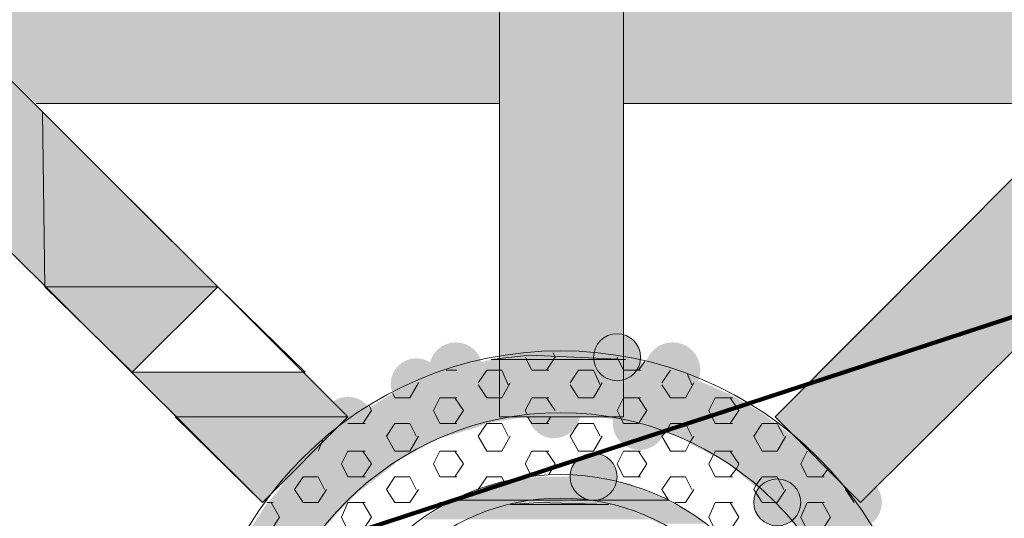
# Model space of a CAD drawing. Extents: x 3940905 to 4145695, y 925352 to 1109797.
# Tile 331 of 656: x 3983811 to 3984045, y 1099988 to 1100107. Entities that reach past the tile are written whole.
import ezdxf

# ---------------------------------------------------------------- set-up
doc = ezdxf.new("R2010")
doc.units = 0
doc.header["$LTSCALE"] = 750
doc.header["$MEASUREMENT"] = 0
doc.linetypes.add('DASHED', pattern=[0.75, 0.5, -0.25])
doc.layers.add('CKD Equipments', color=252, linetype='CONTINUOUS', lineweight=0)
doc.layers.add('CKD-Hood', color=1, linetype='CONTINUOUS')

msp = doc.modelspace()

# ---------------------------------------------------------------- hatches: boundary and pattern name
at = {"layer": 'CKD Equipments', "true_color": 0xffffff}
h = msp.add_hatch(color=7, dxfattribs=at)
h.paths.add_polyline_path([(3983764.57, 1100105.87), (3983924.84, 1100116.04), (3983764.57, 1100116.04)])
h.paths.add_polyline_path([(3983924.84, 1100105.87), (3983764.57, 1100105.87), (3983924.84, 1100116.04)])
at = {"layer": 'CKD Equipments', "true_color": 0x808080}
h = msp.add_hatch(color=8, dxfattribs=at)
h.paths.add_polyline_path([(3983924.84, 1100064.14), (3983954.36, 1100116.04), (3983924.84, 1100116.04)])
h.paths.add_polyline_path([(3983954.36, 1100064.14), (3983924.84, 1100064.14), (3983954.36, 1100116.04)])
at = {"layer": 'CKD Equipments', "true_color": 0xffffff}
h = msp.add_hatch(color=7, dxfattribs=at)
h.paths.add_polyline_path([(3983954.36, 1100105.87), (3984114.63, 1100116.04), (3983954.36, 1100116.04)])
h.paths.add_polyline_path([(3984114.63, 1100105.87), (3983954.36, 1100105.87), (3984114.63, 1100116.04)])
at = {"layer": 'CKD Equipments', "true_color": 0x808080}
h = msp.add_hatch(color=8, dxfattribs=at)
h.paths.add_polyline_path([(3983774.75, 1100085.01), (3983815.96, 1100085.01), (3983795.1, 1100105.87)])
h.paths.add_polyline_path([(3983816.47, 1100043.28), (3983774.75, 1100085.01), (3983815.96, 1100085.01)])
at = {"layer": 'CKD Equipments', "true_color": 0xffffff}
h = msp.add_hatch(color=7, dxfattribs=at)
h.paths.add_polyline_path([(3983814.43, 1100087.04), (3983924.84, 1100105.87), (3983795.1, 1100105.87)])
h.paths.add_polyline_path([(3983924.84, 1100087.04), (3983814.43, 1100087.04), (3983924.84, 1100105.87)])
h = msp.add_hatch(color=7, dxfattribs=at)
h.paths.add_polyline_path([(3983954.36, 1100087.04), (3984083.59, 1100105.87), (3983954.36, 1100105.87)])
h.paths.add_polyline_path([(3984064.77, 1100087.04), (3983954.36, 1100087.04), (3984083.59, 1100105.87)])
at = {"layer": 'CKD Equipments', "true_color": 0x808080}
h = msp.add_hatch(color=8, dxfattribs=at)
h.paths.add_polyline_path([(3984021.01, 1100043.28), (3984104.46, 1100085.01), (3984063.24, 1100085.01)])
h.paths.add_polyline_path([(3984062.73, 1100043.28), (3984021.01, 1100043.28), (3984104.46, 1100085.01)])
at = {"layer": 'CKD Equipments', "true_color": 0xff0000}
h = msp.add_hatch(color=1, dxfattribs=at)
h.paths.add_polyline_path([(3983924.84, 1100012.25), (3983954.36, 1100064.14), (3983924.84, 1100064.14)])
h.paths.add_polyline_path([(3983954.36, 1100012.25), (3983924.84, 1100012.25), (3983954.36, 1100064.14)])
h = msp.add_hatch(color=1, dxfattribs=at)
h.paths.add_polyline_path([(3984041.87, 1100022.93), (3984000.66, 1100022.93), (3984021.01, 1100043.28)])
h.paths.add_polyline_path([(3983990.48, 1100012.25), (3984041.87, 1100022.93), (3984000.66, 1100022.93)])
h.paths.add_polyline_path([(3984031.7, 1100012.25), (3983990.48, 1100012.25), (3984041.87, 1100022.93)])
at = {"layer": 'CKD Equipments', "true_color": 0x808080}
h = msp.add_hatch(color=8, dxfattribs=at)
h.paths.add_polyline_path([(3984041.87, 1100022.93), (3984062.73, 1100043.28), (3984021.01, 1100043.28)])
h.paths.add_polyline_path([(3984062.73, 1100043.28), (3984041.87, 1100022.93)], flags=16)
h = msp.add_hatch(color=8, dxfattribs=at)
edge = h.paths.add_edge_path(flags=16)
edge.add_arc((3983931.21, 1100026.75), 6.35, 0, 360)
h = msp.add_hatch(color=8, dxfattribs=at)
edge = h.paths.add_edge_path(flags=16)
edge.add_arc((3983914.41, 1100023.69), 6.35, 0, 360)
h = msp.add_hatch(color=8, dxfattribs=at)
edge = h.paths.add_edge_path(flags=16)
edge.add_arc((3983952.83, 1100026.49), 5.6, 0, 360)
h = msp.add_hatch(color=8, dxfattribs=at)
edge = h.paths.add_edge_path(flags=16)
edge.add_arc((3983966.06, 1100023.44), 6.61, 0, 360)
h = msp.add_hatch(color=8, dxfattribs=at)
edge = h.paths.add_edge_path(flags=16)
edge.add_arc((3983905, 1100020.13), 6.11, 0, 360)
h = msp.add_hatch(color=8, dxfattribs=at)
h.paths.add_polyline_path([(3983962.5, 1100024.46), (3983922.81, 1100025.98), (3983954.86, 1100025.98)])
h.paths.add_polyline_path([(3983917.72, 1100024.46), (3983962.5, 1100024.46), (3983922.81, 1100025.98)])
h = msp.add_hatch(color=8, dxfattribs=at)
h.paths.add_polyline_path([(3983949.27, 1100027), (3983931.97, 1100027), (3983936.04, 1100027.51)])
h.paths.add_polyline_path([(3983954.86, 1100025.98), (3983949.27, 1100027), (3983931.97, 1100027)])
at = {"layer": 'CKD Equipments', "true_color": 0xff0000}
h = msp.add_hatch(color=1, dxfattribs=at)
h.paths.add_polyline_path([(3983847.51, 1100012.25), (3983878.54, 1100022.93), (3983837.33, 1100022.93)])
h.paths.add_polyline_path([(3983888.72, 1100012.25), (3983847.51, 1100012.25), (3983878.54, 1100022.93)])
at = {"layer": 'CKD Equipments', "true_color": 0x808080}
h = msp.add_hatch(color=8, dxfattribs=at)
h.paths.add_polyline_path([(3983968.09, 1100022.42), (3983917.72, 1100024.46), (3983962.5, 1100024.46)])
h.paths.add_polyline_path([(3983910.09, 1100022.42), (3983968.09, 1100022.42), (3983917.72, 1100024.46)])
h = msp.add_hatch(color=8, dxfattribs=at)
h.paths.add_polyline_path([(3983974.71, 1100019.88), (3983910.09, 1100022.42), (3983968.09, 1100022.42)])
h.paths.add_polyline_path([(3983904.49, 1100019.88), (3983974.71, 1100019.88), (3983910.09, 1100022.42)])
h = msp.add_hatch(color=8, dxfattribs=at)
h.paths.add_polyline_path([(3983980.31, 1100017.33), (3983904.49, 1100019.88), (3983974.71, 1100019.88)])
h.paths.add_polyline_path([(3983898.39, 1100017.33), (3983980.31, 1100017.33), (3983904.49, 1100019.88)])
h = msp.add_hatch(color=8, dxfattribs=at)
edge = h.paths.add_edge_path(flags=16)
edge.add_arc((3983937.82, 1100013.52), 6.35, 0, 360)
h = msp.add_hatch(color=8, dxfattribs=at)
edge = h.paths.add_edge_path(flags=16)
edge.add_arc((3983888.72, 1100010.97), 6.11, 0, 360)
h = msp.add_hatch(color=8, dxfattribs=at)
h.paths.add_polyline_path([(3983986.41, 1100013.77), (3983898.39, 1100017.33), (3983980.31, 1100017.33)])
h.paths.add_polyline_path([(3983892.79, 1100013.77), (3983986.41, 1100013.77), (3983898.39, 1100017.33)])
h = msp.add_hatch(color=8, dxfattribs=at)
edge = h.paths.add_edge_path(flags=16)
edge.add_arc((3983958.17, 1100010.72), 6.36, 0, 360)
h = msp.add_hatch(color=8, dxfattribs=at)
h.paths.add_polyline_path([(3983987.94, 1100012.75), (3983892.79, 1100013.77), (3983986.41, 1100013.77)])
h.paths.add_polyline_path([(3983891.26, 1100012.75), (3983987.94, 1100012.75), (3983892.79, 1100013.77)])
h = msp.add_hatch(color=8, dxfattribs=at)
h.paths.add_polyline_path([(3983921.79, 1100010.72), (3983891.26, 1100012.75), (3983933.49, 1100012.75)])
h.paths.add_polyline_path([(3983888.72, 1100010.72), (3983921.79, 1100010.72), (3983891.26, 1100012.75)])
h = msp.add_hatch(color=8, dxfattribs=at)
h.paths.add_polyline_path([(3983990.48, 1100010.72), (3983945.71, 1100012.75), (3983987.94, 1100012.75)])
h.paths.add_polyline_path([(3983957.41, 1100010.72), (3983990.48, 1100010.72), (3983945.71, 1100012.75)])
at = {"layer": 'CKD Equipments', "true_color": 0xff0000}
h = msp.add_hatch(color=1, dxfattribs=at)
h.paths.add_polyline_path([(3984010.83, 1099991.89), (3984031.7, 1100012.25), (3983990.48, 1100012.25)])
h.paths.add_polyline_path([(3984031.7, 1100012.25), (3984010.83, 1099991.89)], flags=16)
at = {"layer": 'CKD Equipments', "true_color": 0x808080}
h = msp.add_hatch(color=8, dxfattribs=at)
edge = h.paths.add_edge_path(flags=16)
edge.add_arc((3983881.09, 1100004.1), 6.61, 0, 360)
h = msp.add_hatch(color=8, dxfattribs=at)
h.paths.add_polyline_path([(3983910.6, 1100007.16), (3983887.19, 1100009.7), (3983919.25, 1100009.7)])
h.paths.add_polyline_path([(3983883.63, 1100007.16), (3983910.6, 1100007.16), (3983887.19, 1100009.7)])
h = msp.add_hatch(color=8, dxfattribs=at)
h.paths.add_polyline_path([(3983919.25, 1100009.7), (3983888.72, 1100010.72), (3983921.79, 1100010.72)])
h.paths.add_polyline_path([(3983887.19, 1100009.7), (3983919.25, 1100009.7), (3983888.72, 1100010.72)])
h = msp.add_hatch(color=8, dxfattribs=at)
h.paths.add_polyline_path([(3983995.57, 1100007.16), (3983957.41, 1100010.72), (3983990.48, 1100010.72)])
h.paths.add_polyline_path([(3983968.6, 1100007.16), (3983995.57, 1100007.16), (3983957.41, 1100010.72)])
h = msp.add_hatch(color=8, dxfattribs=at)
edge = h.paths.add_edge_path(flags=16)
edge.add_arc((3983998.37, 1100004.1), 6.36, 0, 360)
h = msp.add_hatch(color=8, dxfattribs=at)
h.paths.add_polyline_path([(3983899.91, 1100001.56), (3983883.63, 1100007.16), (3983910.6, 1100007.16)])
h.paths.add_polyline_path([(3983877.53, 1100001.56), (3983899.91, 1100001.56), (3983883.63, 1100007.16)])
h = msp.add_hatch(color=8, dxfattribs=at)
h.paths.add_polyline_path([(3983997.1, 1100005.63), (3983968.6, 1100007.16), (3983995.57, 1100007.16)])
h.paths.add_polyline_path([(3983970.64, 1100005.63), (3983997.1, 1100005.63), (3983968.6, 1100007.16)])
h = msp.add_hatch(color=8, dxfattribs=at)
h.paths.add_polyline_path([(3984001.17, 1100001.56), (3983970.64, 1100005.63), (3983997.1, 1100005.63)])
h.paths.add_polyline_path([(3983978.78, 1100001.56), (3984001.17, 1100001.56), (3983970.64, 1100005.63)])
h = msp.add_hatch(color=8, dxfattribs=at)
edge = h.paths.add_edge_path(flags=16)
edge.add_arc((3983947.23, 1099998), 5.6, 0, 360)
h = msp.add_hatch(color=8, dxfattribs=at)
edge = h.paths.add_edge_path(flags=16)
edge.add_arc((3983947.23, 1099998), 5.6, 0, 360)
h = msp.add_hatch(color=8, dxfattribs=at)
h.paths.add_polyline_path([(3983890.75, 1099993.93), (3983877.02, 1100001.05), (3983899.91, 1100001.05)])
h.paths.add_polyline_path([(3983871.42, 1099993.93), (3983890.75, 1099993.93), (3983877.02, 1100001.05)])
h = msp.add_hatch(color=8, dxfattribs=at)
h.paths.add_polyline_path([(3983899.91, 1100001.05), (3983877.53, 1100001.56), (3983899.91, 1100001.56)])
h.paths.add_polyline_path([(3983877.02, 1100001.05), (3983899.91, 1100001.05), (3983877.53, 1100001.56)])
h = msp.add_hatch(color=8, dxfattribs=at)
h.paths.add_polyline_path([(3984006.25, 1099995.96), (3983978.78, 1100001.56), (3984001.17, 1100001.56)])
h.paths.add_polyline_path([(3983985.39, 1099995.96), (3984006.25, 1099995.96), (3983978.78, 1100001.56)])
h = msp.add_hatch(color=8, dxfattribs=at)
h.paths.add_polyline_path([(3983955.37, 1099996.47), (3983934, 1099998), (3983944.69, 1099998)])
h.paths.add_polyline_path([(3983923.83, 1099996.47), (3983955.37, 1099996.47), (3983934, 1099998)])
h = msp.add_hatch(color=8, dxfattribs=at)
edge = h.paths.add_edge_path(flags=16)
edge.add_arc((3983990.99, 1099991.89), 5.6, 0, 360)
h = msp.add_hatch(color=8, dxfattribs=at)
edge = h.paths.add_edge_path(flags=16)
edge.add_arc((3984009.56, 1099991.89), 6.36, 0, 360)
h = msp.add_hatch(color=8, dxfattribs=at)
h.paths.add_polyline_path([(3983965.04, 1099992.4), (3983923.83, 1099996.47), (3983955.37, 1099996.47)])
h.paths.add_polyline_path([(3983914.16, 1099992.4), (3983965.04, 1099992.4), (3983923.83, 1099996.47)])
h = msp.add_hatch(color=8, dxfattribs=at)
h.paths.add_polyline_path([(3984007.78, 1099993.93), (3983985.39, 1099995.96), (3984006.25, 1099995.96)])
h.paths.add_polyline_path([(3983988.45, 1099993.93), (3984007.78, 1099993.93), (3983985.39, 1099995.96)])
h = msp.add_hatch(color=8, dxfattribs=at)
h.paths.add_polyline_path([(3983887.7, 1099990.88), (3983871.42, 1099993.93), (3983890.75, 1099993.93)])
h.paths.add_polyline_path([(3983868.88, 1099990.88), (3983887.7, 1099990.88), (3983871.42, 1099993.93)])
h = msp.add_hatch(color=8, dxfattribs=at)
h.paths.add_polyline_path([(3984013.89, 1099985.28), (3983988.45, 1099993.93), (3984007.78, 1099993.93)])
h.paths.add_polyline_path([(3983996.08, 1099985.28), (3984013.89, 1099985.28), (3983988.45, 1099993.93)])
h = msp.add_hatch(color=8, dxfattribs=at)
h.paths.add_polyline_path([(3983882.61, 1099985.28), (3983868.88, 1099990.88), (3983887.7, 1099990.88)])
h.paths.add_polyline_path([(3983865.31, 1099985.28), (3983882.61, 1099985.28), (3983868.88, 1099990.88)])
h = msp.add_hatch(color=8, dxfattribs=at)
h.paths.add_polyline_path([(3983918.23, 1099987.82), (3983912.12, 1099991.38), (3983927.39, 1099991.38)])
h.paths.add_polyline_path([(3983906.53, 1099987.82), (3983918.23, 1099987.82), (3983912.12, 1099991.38)])
h = msp.add_hatch(color=8, dxfattribs=at)
h.paths.add_polyline_path([(3983927.39, 1099991.38), (3983914.16, 1099992.4), (3983936.04, 1099992.4)])
h.paths.add_polyline_path([(3983912.12, 1099991.38), (3983927.39, 1099991.38), (3983914.16, 1099992.4)])
h = msp.add_hatch(color=8, dxfattribs=at)
h.paths.add_polyline_path([(3983956.39, 1099989.86), (3983927.39, 1099991.38), (3983950.79, 1099991.38)])
h.paths.add_polyline_path([(3983923.32, 1099989.86), (3983956.39, 1099989.86), (3983927.39, 1099991.38)])
h = msp.add_hatch(color=8, dxfattribs=at)
h.paths.add_polyline_path([(3983946.72, 1099991.89), (3983934, 1099991.89), (3983937.06, 1099992.4)])
h.paths.add_polyline_path([(3983950.79, 1099991.38), (3983946.72, 1099991.89), (3983934, 1099991.89)])
h = msp.add_hatch(color=8, dxfattribs=at)
h.paths.add_polyline_path([(3983965.55, 1099991.89), (3983939.6, 1099992.4), (3983965.04, 1099992.4)])
h.paths.add_polyline_path([(3983946.72, 1099991.89), (3983965.55, 1099991.89), (3983939.6, 1099992.4)])
h = msp.add_hatch(color=8, dxfattribs=at)
h.paths.add_polyline_path([(3983969.62, 1099989.86), (3983946.72, 1099991.89), (3983965.55, 1099991.89)])
h.paths.add_polyline_path([(3983956.39, 1099989.86), (3983969.62, 1099989.86), (3983946.72, 1099991.89)])
h = msp.add_hatch(color=8, dxfattribs=at)
h.paths.add_polyline_path([(3983960.46, 1099987.82), (3983923.32, 1099989.86), (3983956.39, 1099989.86)])
h.paths.add_polyline_path([(3983918.23, 1099987.82), (3983960.46, 1099987.82), (3983923.32, 1099989.86)])
h = msp.add_hatch(color=8, dxfattribs=at)
h.paths.add_polyline_path([(3983974.2, 1099986.81), (3983956.39, 1099989.86), (3983969.62, 1099989.86)])
h.paths.add_polyline_path([(3983963.01, 1099986.81), (3983974.2, 1099986.81), (3983956.39, 1099989.86)])

# ---------------------------------------------------------------- linework, layer by layer
at = {"layer": 'CKD Equipments', "color": 8, "true_color": 0x808080}
for p, q in [((3983924.84, 1100116.04), (3983924.84, 1100012.25)), ((3983954.36, 1100012.25), (3983954.36, 1100116.04)), ((3983888.72, 1100012.25), (3983795.1, 1100105.87)), ((3983990.48, 1100012.25), (3984083.59, 1100105.87)), ((3983814.43, 1100087.04), (3983924.84, 1100087.04)), ((3983954.36, 1100087.04), (3984064.77, 1100087.04)), ((3983868.37, 1099991.89), (3983774.75, 1100085.01)), ((3983857.68, 1100043.28), (3983815.96, 1100085.01)), ((3983815.96, 1100085.01), (3983816.47, 1100043.28)), ((3984010.83, 1099991.89), (3984104.46, 1100085.01)), ((3983857.68, 1100043.28), (3983816.47, 1100043.28)), ((3983816.47, 1100043.28), (3983837.33, 1100022.93)), ((3983816.47, 1100043.28), (3983857.68, 1100043.28)), ((3983837.33, 1100022.93), (3983857.68, 1100043.28)), ((3983922.81, 1100025.98), (3983931.97, 1100027)), ((3983954.86, 1100025.98), (3983922.81, 1100025.98)), ((3983930.95, 1100026.49), (3983932.48, 1100023.44)), ((3983931.97, 1100027), (3983954.86, 1100025.98)), ((3983938.07, 1100026.49), (3983936.04, 1100023.44)), ((3983937.57, 1100027.51), (3983938.07, 1100026.49)), ((3983952.83, 1100026.49), (3983954.36, 1100023.44)), ((3983959.44, 1100025.48), (3983957.92, 1100023.44)), ((3983914.67, 1100023.44), (3983912.12, 1100023.44)), ((3983921.79, 1100023.44), (3983919.76, 1100020.39)), ((3983925.35, 1100023.44), (3983921.79, 1100023.44)), ((3983925.35, 1100023.44), (3983926.88, 1100019.88)), ((3983936.55, 1100023.44), (3983932.48, 1100023.44)), ((3983943.67, 1100023.44), (3983941.64, 1100020.39)), ((3983947.23, 1100023.44), (3983943.67, 1100023.44)), ((3983947.23, 1100023.44), (3983948.76, 1100019.88)), ((3983958.43, 1100023.44), (3983954.36, 1100023.44)), ((3983965.55, 1100023.44), (3983963.51, 1100020.39)), ((3983969.62, 1100022.42), (3983970.64, 1100019.88)), ((3983905.51, 1100020.39), (3983903.47, 1100016.83)), ((3983919.76, 1100019.88), (3983921.79, 1100016.83)), ((3983927.39, 1100020.39), (3983925.35, 1100016.83)), ((3983941.64, 1100019.88), (3983943.67, 1100016.83)), ((3983949.27, 1100020.39), (3983947.23, 1100016.83)), ((3983963.51, 1100019.88), (3983965.55, 1100016.83)), ((3983971.15, 1100020.39), (3983969.11, 1100016.83)), ((3983899.4, 1100017.84), (3983899.91, 1100016.83)), ((3983903.47, 1100016.83), (3983899.91, 1100016.83)), ((3983910.6, 1100016.83), (3983909.07, 1100013.77)), ((3983914.67, 1100016.83), (3983910.6, 1100016.83)), ((3983914.16, 1100016.83), (3983916.2, 1100013.77)), ((3983925.35, 1100016.83), (3983921.79, 1100016.83)), ((3983932.48, 1100016.83), (3983930.95, 1100013.77)), ((3983936.55, 1100016.83), (3983932.48, 1100016.83)), ((3983936.04, 1100016.83), (3983938.07, 1100013.77)), ((3983947.23, 1100016.83), (3983943.67, 1100016.83)), ((3983954.36, 1100016.83), (3983952.83, 1100013.77)), ((3983958.43, 1100016.83), (3983954.36, 1100016.83)), ((3983957.92, 1100016.83), (3983959.95, 1100013.77)), ((3983969.11, 1100016.83), (3983965.55, 1100016.83)), ((3983976.23, 1100016.83), (3983974.71, 1100013.77)), ((3983980.31, 1100016.83), (3983976.23, 1100016.83)), ((3983979.8, 1100016.83), (3983981.83, 1100013.77)), ((3983894.32, 1100013.77), (3983892.28, 1100010.72)), ((3983893.81, 1100014.79), (3983894.32, 1100013.77)), ((3983909.07, 1100013.77), (3983910.6, 1100010.72)), ((3983916.2, 1100013.77), (3983914.16, 1100010.72)), ((3983930.95, 1100013.77), (3983931.46, 1100012.75)), ((3983952.83, 1100013.77), (3983953.85, 1100011.74)), ((3983959.95, 1100013.77), (3983957.92, 1100010.72)), ((3983974.71, 1100013.77), (3983976.23, 1100010.72)), ((3983981.83, 1100013.77), (3983979.8, 1100010.72)), ((3983888.72, 1100012.25), (3983868.37, 1099991.89)), ((3983924.84, 1100012.25), (3983954.36, 1100012.25)), ((3983931.46, 1100012.25), (3983932.48, 1100010.72)), ((3983937.06, 1100012.25), (3983936.04, 1100010.72)), ((3983953.85, 1100011.74), (3983954.36, 1100010.72)), ((3983990.48, 1100012.25), (3984010.83, 1099991.89)), ((3983892.79, 1100010.72), (3983888.72, 1100010.72)), ((3983899.91, 1100010.72), (3983897.88, 1100007.67)), ((3983903.47, 1100010.72), (3983899.91, 1100010.72)), ((3983903.47, 1100010.72), (3983905, 1100007.67)), ((3983914.67, 1100010.72), (3983910.6, 1100010.72)), ((3983921.79, 1100010.72), (3983919.76, 1100007.67)), ((3983925.35, 1100010.72), (3983921.79, 1100010.72)), ((3983925.35, 1100010.72), (3983926.88, 1100007.67)), ((3983936.55, 1100010.72), (3983932.48, 1100010.72)), ((3983943.67, 1100010.72), (3983941.64, 1100007.67)), ((3983947.23, 1100010.72), (3983943.67, 1100010.72)), ((3983947.23, 1100010.72), (3983948.76, 1100007.67)), ((3983957.92, 1100010.72), (3983954.36, 1100010.72)), ((3983965.55, 1100010.72), (3983964.53, 1100008.68)), ((3983969.11, 1100010.72), (3983965.55, 1100010.72)), ((3983969.11, 1100010.72), (3983970.64, 1100007.67)), ((3983980.31, 1100010.72), (3983976.23, 1100010.72)), ((3983987.43, 1100010.72), (3983985.39, 1100007.67)), ((3983990.99, 1100010.72), (3983987.43, 1100010.72)), ((3983990.99, 1100010.72), (3983992.52, 1100007.67)), ((3983882.61, 1100006.65), (3983881.6, 1100004.1)), ((3983897.88, 1100007.67), (3983899.91, 1100004.1)), ((3983905.51, 1100007.67), (3983903.47, 1100004.1)), ((3983919.76, 1100007.67), (3983921.79, 1100004.1)), ((3983927.39, 1100007.67), (3983925.35, 1100004.1)), ((3983941.64, 1100007.67), (3983943.67, 1100004.1)), ((3983949.27, 1100007.67), (3983947.23, 1100004.1)), ((3983964.53, 1100008.68), (3983963.51, 1100007.67)), ((3983963.51, 1100007.67), (3983965.55, 1100004.1)), ((3983971.15, 1100007.67), (3983970.13, 1100006.14)), ((3983985.39, 1100007.67), (3983987.43, 1100004.1)), ((3983993.03, 1100007.67), (3983990.99, 1100004.1)), ((3983970.13, 1100006.14), (3983969.11, 1100004.1)), ((3983888.72, 1100004.1), (3983887.19, 1100001.05)), ((3983892.79, 1100004.1), (3983888.72, 1100004.1)), ((3983892.28, 1100004.1), (3983894.32, 1100001.05)), ((3983903.47, 1100004.1), (3983899.91, 1100004.1)), ((3983910.6, 1100004.1), (3983909.07, 1100001.05)), ((3983914.67, 1100004.1), (3983910.6, 1100004.1)), ((3983914.16, 1100004.1), (3983916.2, 1100001.05)), ((3983925.35, 1100004.1), (3983921.79, 1100004.1)), ((3983932.48, 1100004.1), (3983930.95, 1100001.05)), ((3983936.55, 1100004.1), (3983932.48, 1100004.1)), ((3983936.04, 1100004.1), (3983938.07, 1100001.05)), ((3983947.23, 1100004.1), (3983943.67, 1100004.1)), ((3983954.36, 1100004.1), (3983952.83, 1100001.05)), ((3983958.43, 1100004.1), (3983954.36, 1100004.1)), ((3983957.92, 1100004.1), (3983959.95, 1100001.05)), ((3983969.11, 1100004.1), (3983965.55, 1100004.1)), ((3983975.73, 1100003.09), (3983974.71, 1100001.05)), ((3983976.23, 1100004.1), (3983975.73, 1100003.09)), ((3983980.31, 1100004.1), (3983976.23, 1100004.1)), ((3983979.8, 1100004.1), (3983981.83, 1100001.05)), ((3983990.99, 1100004.1), (3983987.43, 1100004.1)), ((3983998.11, 1100004.1), (3983996.59, 1100001.05)), ((3983887.19, 1100001.05), (3983888.72, 1099998)), ((3983894.32, 1100001.05), (3983892.28, 1099998)), ((3983909.07, 1100001.05), (3983910.6, 1099998)), ((3983916.2, 1100001.05), (3983914.16, 1099998)), ((3983930.95, 1100001.05), (3983932.48, 1099998)), ((3983938.07, 1100001.05), (3983936.55, 1099998.51)), ((3983952.83, 1100001.05), (3983954.36, 1099998)), ((3983959.95, 1100001.05), (3983957.92, 1099998)), ((3983974.71, 1100001.05), (3983976.23, 1099998)), ((3983981.32, 1100000.03), (3983979.8, 1099998)), ((3983981.83, 1100001.05), (3983981.32, 1100000.03)), ((3983996.59, 1100001.05), (3983998.11, 1099998)), ((3984003.2, 1100000.03), (3984001.68, 1099998)), ((3983878.03, 1099998), (3983876, 1099994.95)), ((3983881.6, 1099998), (3983878.03, 1099998)), ((3983881.6, 1099998), (3983883.12, 1099994.95)), ((3983892.79, 1099998), (3983888.72, 1099998)), ((3983899.91, 1099998), (3983897.88, 1099994.95)), ((3983903.47, 1099998), (3983899.91, 1099998)), ((3983903.47, 1099998), (3983905, 1099994.95)), ((3983914.67, 1099998), (3983910.6, 1099998)), ((3983921.79, 1099998), (3983919.76, 1099994.95)), ((3983925.35, 1099998), (3983921.79, 1099998)), ((3983925.35, 1099998), (3983925.86, 1099996.98)), ((3983958.43, 1099998), (3983954.36, 1099998)), ((3983965.55, 1099998), (3983963.51, 1099994.95)), ((3983969.11, 1099998), (3983965.55, 1099998)), ((3983969.11, 1099998), (3983970.64, 1099994.95)), ((3983980.31, 1099998), (3983976.23, 1099998)), ((3983987.43, 1099998), (3983985.9, 1099995.96)), ((3983990.99, 1099998), (3983987.43, 1099998)), ((3983990.99, 1099998), (3983992.52, 1099994.95)), ((3984002.18, 1099998), (3983998.11, 1099998)), ((3983876, 1099994.95), (3983878.03, 1099991.89)), ((3983883.63, 1099994.95), (3983881.6, 1099991.89)), ((3983897.88, 1099994.95), (3983899.91, 1099991.89)), ((3983905.51, 1099994.95), (3983903.47, 1099991.89)), ((3983963.51, 1099994.95), (3983965.04, 1099992.4)), ((3983971.15, 1099994.95), (3983969.11, 1099991.89)), ((3983985.9, 1099995.96), (3983985.39, 1099994.95)), ((3983985.39, 1099994.95), (3983987.43, 1099991.89)), ((3983993.03, 1099994.95), (3983990.99, 1099991.89)), ((3984007.27, 1099994.95), (3984009.31, 1099991.89)), ((3983870.91, 1099991.89), (3983869.38, 1099991.89)), ((3983870.4, 1099991.89), (3983872.44, 1099988.33)), ((3983881.6, 1099991.89), (3983878.03, 1099991.89)), ((3983888.72, 1099991.89), (3983887.19, 1099988.33)), ((3983892.79, 1099991.89), (3983888.72, 1099991.89)), ((3983892.28, 1099991.89), (3983894.32, 1099988.33)), ((3983903.47, 1099991.89), (3983899.91, 1099991.89)), ((3983910.6, 1099991.89), (3983910.09, 1099990.37)), ((3983912.63, 1099991.89), (3983910.6, 1099991.89)), ((3983914.16, 1099992.4), (3983936.04, 1099992.4)), ((3983936.04, 1099992.4), (3983914.16, 1099992.4)), ((3983914.16, 1099992.4), (3983914.16, 1099992.4)), ((3983936.04, 1099992.4), (3983914.16, 1099992.4)), ((3983914.16, 1099992.4), (3983937.06, 1099992.4)), ((3983927.39, 1099991.38), (3983934, 1099991.89)), ((3983950.79, 1099991.38), (3983927.39, 1099991.38)), ((3983934, 1099991.89), (3983950.79, 1099991.38)), ((3983937.06, 1099992.4), (3983936.04, 1099992.4)), ((3983936.04, 1099992.4), (3983936.04, 1099992.4)), ((3983937.06, 1099992.4), (3983937.06, 1099992.4)), ((3983937.06, 1099992.4), (3983965.04, 1099992.4)), ((3983965.04, 1099992.4), (3983937.06, 1099992.4)), ((3983937.06, 1099992.4), (3983965.04, 1099992.4)), ((3983939.6, 1099992.4), (3983937.06, 1099992.4)), ((3983937.06, 1099992.4), (3983937.06, 1099992.4)), ((3983965.04, 1099992.4), (3983939.6, 1099992.4)), ((3983969.11, 1099991.89), (3983966.57, 1099991.89)), ((3983976.23, 1099991.89), (3983974.71, 1099988.33)), ((3983980.31, 1099991.89), (3983976.23, 1099991.89)), ((3983979.8, 1099991.89), (3983981.83, 1099988.33)), ((3983990.99, 1099991.89), (3983987.43, 1099991.89)), ((3983998.11, 1099991.89), (3983996.59, 1099988.33)), ((3984002.18, 1099991.89), (3983998.11, 1099991.89)), ((3984001.68, 1099991.89), (3984003.71, 1099988.33)), ((3983872.44, 1099988.33), (3983870.4, 1099985.28)), ((3983887.19, 1099988.33), (3983888.72, 1099985.28)), ((3983894.32, 1099988.33), (3983892.28, 1099985.28)), ((3983974.71, 1099988.33), (3983976.23, 1099985.28)), ((3983981.83, 1099988.33), (3983979.8, 1099985.28)), ((3983996.59, 1099988.33), (3983998.11, 1099985.28)), ((3984003.71, 1099988.33), (3984001.68, 1099985.28))]:
    msp.add_line(p, q, dxfattribs=at)
at = {"layer": 'CKD Equipments', "color": 1, "true_color": 0xff0000}
for p, q in [((3983857.68, 1100043.28), (3983837.33, 1100022.93)), ((3983837.33, 1100022.93), (3983857.68, 1100043.28)), ((3983857.68, 1100043.28), (3983837.33, 1100022.93)), ((3983857.68, 1100043.28), (3983857.68, 1100043.28)), ((3983878.54, 1100022.93), (3983857.68, 1100043.28)), ((3983857.68, 1100043.28), (3983857.68, 1100043.28)), ((3983837.33, 1100022.93), (3983878.54, 1100022.93)), ((3983888.72, 1100012.25), (3983847.51, 1100012.25)), ((3983847.51, 1100012.25), (3983868.37, 1099991.89)), ((3983868.37, 1099991.89), (3983888.72, 1100012.25))]:
    msp.add_line(p, q, dxfattribs=at)
at = {"layer": 'CKD Equipments', "color": 8, "true_color": 0x808080}
for centre, radius in [((3983952.83, 1100026.49), 5.6), ((3983939.35, 1099941.27), 86.75), ((3983939.35, 1099941.27), 72), ((3983947.23, 1099998), 5.6), ((3983947.23, 1099998), 5.6), ((3983939.35, 1099941.27), 57.24), ((3983990.99, 1099991.89), 5.6), ((3983939.35, 1099941.27), 51.64)]:
    msp.add_circle(centre, radius, dxfattribs=at)
for points in [[(3983816.47, 1100043.28), (3983857.68, 1100043.28), (3983815.96, 1100085.01)], [(3983837.33, 1100022.93), (3983857.68, 1100043.28), (3983816.47, 1100043.28)], [(3983954.86, 1100025.98), (3983922.81, 1100025.98), (3983931.97, 1100027)], [(3983950.79, 1099991.38), (3983927.39, 1099991.38), (3983934, 1099991.89)]]:
    msp.add_solid(points, dxfattribs=at)
at = {"layer": 'CKD Equipments', "color": 1, "true_color": 0xff0000}
msp.add_solid([(3983868.37, 1099991.89), (3983888.72, 1100012.25), (3983847.51, 1100012.25)], dxfattribs=at)
at = {"layer": 'CKD-Hood', "linetype": 'DASHED', "const_width": 1}
msp.add_lwpolyline([(3982169.87, 1100470.14), (3985369.87, 1100470.14), (3985369.87, 1099420.14), (3982169.87, 1099420.14), (3982169.87, 1100470.14), (3985369.87, 1099420.14), (3982169.87, 1099420.14), (3985369.87, 1100470.14)], dxfattribs=at)

doc.saveas('drawing.dxf')
